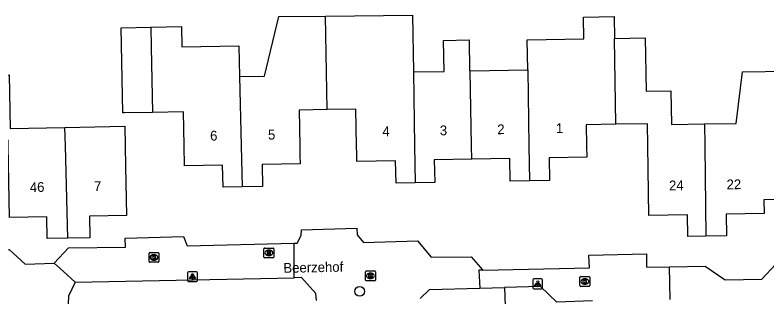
# Model space of a CAD drawing. Extents: x 157321 to 158827, y 386650 to 388532.
# Drawn here: x 158028.6 to 158105.2, y 387734.6 to 387763.3 of the extents above; entities that cross this region are included whole.
import ezdxf

# ---------------------------------------------------------------- set-up
doc = ezdxf.new("R2010")
doc.units = 0
for name, color, linetype in [('IMGEO_Boom', 7, 'Continuous'), ('IMGEO_Kolk', 7, 'Continuous'), ('IMGEO_Lichtpunt', 7, 'Continuous'), ('IMGEO_Muur', 7, 'Continuous'), ('IMGEO_Openbare_ruimte_label', 7, 'Continuous'), ('IMGEO_Pand', 7, 'Continuous'), ('IMGEO_Pand_nummerreeks', 7, 'Continuous'), ('IMGEO_Rioolput', 7, 'Continuous'), ('IMGEO_Voetpad_open', 7, 'Continuous')]:
    doc.layers.add(name, color=color, linetype=linetype)

msp = doc.modelspace()

# ---------------------------------------------------------------- linework, layer by layer
at = {"layer": 'IMGEO_Boom'}
msp.add_circle((158063.742, 387735.148), 0.489, dxfattribs=at)
at = {"layer": 'IMGEO_Kolk'}
for p, q in [((158042.281, 387738.19), (158042.281, 387739.042)), ((158042.356, 387739.116), (158043.208, 387739.116)), ((158042.769, 387738.896), (158042.794, 387738.896)), ((158043.282, 387739.042), (158043.282, 387738.19)), ((158043.208, 387738.116), (158042.356, 387738.116)), ((158042.792, 387738.336), (158042.767, 387738.336)), ((158064.414, 387737.227), (158065.266, 387737.227)), ((158064.339, 387736.301), (158064.339, 387737.153)), ((158064.85, 387736.447), (158064.825, 387736.447)), ((158064.827, 387737.007), (158064.852, 387737.007)), ((158065.34, 387737.153), (158065.34, 387736.301)), ((158086.191, 387735.732), (158086.191, 387736.584)), ((158086.266, 387736.658), (158087.118, 387736.658)), ((158086.679, 387736.438), (158086.704, 387736.438)), ((158087.192, 387736.584), (158087.192, 387735.732)), ((158065.266, 387736.227), (158064.414, 387736.227)), ((158087.118, 387735.658), (158086.266, 387735.658)), ((158086.702, 387735.878), (158086.677, 387735.878))]:
    msp.add_line(p, q, dxfattribs=at)
for points in [[(158042.281, 387738.19), (158042.281, 387739.042)], [(158042.356, 387739.116), (158043.208, 387739.116)], [(158042.602, 387738.816), (158042.725, 387738.816), (158042.725, 387738.665), (158042.855, 387738.816), (158043.019, 387738.816), (158042.873, 387738.665), (158043.026, 387738.416), (158042.874, 387738.416), (158042.789, 387738.58), (158042.725, 387738.513), (158042.725, 387738.416), (158042.602, 387738.416), (158042.602, 387738.816)], [(158043.282, 387739.042), (158043.282, 387738.19)], [(158043.208, 387738.116), (158042.356, 387738.116)], [(158064.414, 387737.227), (158065.266, 387737.227)], [(158064.339, 387736.301), (158064.339, 387737.153)], [(158064.66, 387736.927), (158064.783, 387736.927), (158064.783, 387736.776), (158064.913, 387736.927), (158065.077, 387736.927), (158064.931, 387736.776), (158065.084, 387736.527), (158064.932, 387736.527), (158064.847, 387736.691), (158064.783, 387736.624), (158064.783, 387736.527), (158064.66, 387736.527), (158064.66, 387736.927)], [(158065.34, 387737.153), (158065.34, 387736.301)], [(158086.191, 387735.732), (158086.191, 387736.584)], [(158086.266, 387736.658), (158087.118, 387736.658)], [(158087.192, 387736.584), (158087.192, 387735.732)], [(158065.266, 387736.227), (158064.414, 387736.227)], [(158087.118, 387735.658), (158086.266, 387735.658)], [(158086.512, 387736.358), (158086.635, 387736.358), (158086.635, 387736.207), (158086.765, 387736.358), (158086.929, 387736.358), (158086.783, 387736.207), (158086.936, 387735.958), (158086.784, 387735.958), (158086.699, 387736.122), (158086.635, 387736.055), (158086.635, 387735.958), (158086.512, 387735.958), (158086.512, 387736.358)]]:
    msp.add_lwpolyline(points, dxfattribs=at)
for centre, start, end in [((158042.358, 387739.04), 91.55205, 178.44795), ((158042.358, 387739.04), 91.55205, 178.44795), ((158043.206, 387739.04), 1.55205, 88.44795), ((158043.206, 387739.04), 1.55205, 88.44795), ((158042.358, 387738.192), 181.55205, 268.44795), ((158042.358, 387738.192), 181.55205, 268.44795), ((158043.206, 387738.192), 271.55205, 358.44795), ((158043.206, 387738.192), 271.55205, 358.44795), ((158064.416, 387737.151), 91.55205, 178.44795), ((158064.416, 387737.151), 91.55205, 178.44795), ((158065.264, 387737.151), 1.55205, 88.44795), ((158065.264, 387737.151), 1.55205, 88.44795), ((158086.268, 387736.582), 91.55205, 178.44795), ((158086.268, 387736.582), 91.55205, 178.44795), ((158087.116, 387736.582), 1.55205, 88.44795), ((158087.116, 387736.582), 1.55205, 88.44795), ((158064.416, 387736.303), 181.55205, 268.44795), ((158064.416, 387736.303), 181.55205, 268.44795), ((158065.264, 387736.303), 271.55205, 358.44795), ((158065.264, 387736.303), 271.55205, 358.44795), ((158086.268, 387735.734), 181.55205, 268.44795), ((158086.268, 387735.734), 181.55205, 268.44795), ((158087.116, 387735.734), 271.55205, 358.44795), ((158087.116, 387735.734), 271.55205, 358.44795)]:
    msp.add_arc(centre, 0.0765, start, end, dxfattribs=at)
for centre, major_axis, ratio, start_param, end_param in [((158042.768, 387738.616), (-0.387, 0.002), 0.722429, 4.712389, 7.853982), ((158042.793, 387738.616), (-0.39, 0.002), 0.717154, 1.570796, 4.712389), ((158064.826, 387736.727), (-0.387, 0.002), 0.722429, 4.712389, 7.853982), ((158064.851, 387736.727), (-0.39, 0.002), 0.717154, 1.570796, 4.712389), ((158086.678, 387736.158), (-0.387, 0.002), 0.722429, 4.712389, 7.853982), ((158086.703, 387736.158), (-0.39, 0.002), 0.717154, 1.570796, 4.712389)]:
    msp.add_ellipse(centre, major_axis=major_axis, ratio=ratio, start_param=start_param, end_param=end_param, dxfattribs=at)
at = {"layer": 'IMGEO_Lichtpunt'}
for p, q in [((158046.215, 387737.055), (158046.215, 387736.248)), ((158046.215, 387737.055), (158046.215, 387736.248)), ((158047.117, 387737.15), (158046.309, 387737.15)), ((158047.117, 387737.15), (158046.309, 387737.15)), ((158047.211, 387736.248), (158047.211, 387737.055)), ((158047.211, 387736.248), (158047.211, 387737.055)), ((158082.285, 387736.42), (158081.477, 387736.42)), ((158082.285, 387736.42), (158081.477, 387736.42)), ((158046.309, 387736.154), (158047.117, 387736.154)), ((158046.309, 387736.154), (158047.117, 387736.154)), ((158081.383, 387736.325), (158081.383, 387735.518)), ((158081.383, 387736.325), (158081.383, 387735.518)), ((158082.379, 387735.518), (158082.379, 387736.325)), ((158082.379, 387735.518), (158082.379, 387736.325)), ((158081.477, 387735.424), (158082.285, 387735.424)), ((158081.477, 387735.424), (158082.285, 387735.424))]:
    msp.add_line(p, q, dxfattribs=at)
for points in [[(158046.589, 387736.719), (158046.628, 387736.691), (158046.44, 387736.429), (158046.402, 387736.456), (158046.589, 387736.719)], [(158046.691, 387736.671), (158046.738, 387736.671), (158046.738, 387736.349), (158046.691, 387736.349), (158046.691, 387736.671)], [(158046.801, 387736.691), (158046.839, 387736.718), (158047.026, 387736.456), (158046.987, 387736.428), (158046.801, 387736.691)], [(158081.757, 387735.989), (158081.796, 387735.961), (158081.608, 387735.699), (158081.57, 387735.726), (158081.757, 387735.989)], [(158081.859, 387735.941), (158081.906, 387735.941), (158081.906, 387735.619), (158081.859, 387735.619), (158081.859, 387735.941)], [(158081.969, 387735.961), (158082.007, 387735.988), (158082.194, 387735.726), (158082.155, 387735.698), (158081.969, 387735.961)]]:
    msp.add_lwpolyline(points, dxfattribs=at)
for centre in [(158046.714, 387736.853), (158081.882, 387736.123)]:
    msp.add_circle(centre, 0.0994, dxfattribs=at)
for centre, start, end in [((158046.309, 387737.055), 90, 180), ((158046.309, 387737.055), 90, 180), ((158047.117, 387737.055), 0, 90), ((158047.117, 387737.055), 0, 90), ((158081.477, 387736.325), 90, 180), ((158081.477, 387736.325), 90, 180), ((158082.285, 387736.325), 0, 90), ((158082.285, 387736.325), 0, 90), ((158046.309, 387736.248), 180, 270), ((158046.309, 387736.248), 180, 270), ((158047.117, 387736.248), 270, 0), ((158047.117, 387736.248), 270, 360), ((158081.477, 387735.518), 180, 270), ((158081.477, 387735.518), 180, 270), ((158082.285, 387735.518), 270, 0), ((158082.285, 387735.518), 270, 360)]:
    msp.add_arc(centre, 0.0946, start, end, dxfattribs=at)
at = {"layer": 'IMGEO_Muur'}
for points in [[(158069.907, 387734.431), (158070.87, 387735.355), (158075.971, 387735.482)], [(158075.971, 387735.482), (158078.509, 387735.545)]]:
    msp.add_lwpolyline(points, dxfattribs=at)
at = {"layer": 'IMGEO_Pand'}
for points in [[(158060.246, 387763.225), (158069.121, 387763.329), (158069.212, 387757.52)], [(158051.503, 387757.055), (158054.045, 387757.085), (158055.493, 387763.17), (158060.246, 387763.225)], [(158060.445, 387753.689), (158060.246, 387763.225)], [(158080.864, 387757.732), (158080.812, 387760.789), (158086.572, 387760.894), (158086.537, 387763.11), (158089.675, 387763.167), (158089.71, 387760.951)], [(158042.62, 387753.402), (158039.795, 387753.35), (158039.607, 387753.347), (158039.45, 387762.037), (158042.455, 387762.092)], [(158042.455, 387762.092), (158045.588, 387762.149), (158045.614, 387760.099), (158051.433, 387760.172), (158051.503, 387757.055)], [(158042.455, 387762.092), (158042.494, 387760.042), (158042.62, 387753.402)], [(158089.71, 387760.951), (158092.829, 387761.008), (158092.928, 387755.559), (158095.448, 387755.605), (158095.512, 387752.168), (158098.872, 387752.223)], [(158089.849, 387752.187), (158089.71, 387760.951)], [(158069.212, 387757.52), (158072.343, 387757.577), (158072.285, 387760.745), (158074.888, 387760.793), (158074.949, 387757.625), (158075.003, 387757.626)], [(158024.675, 387757.169), (158026.823, 387757.208), (158028.041, 387757.23), (158028.14, 387751.772), (158033.703, 387751.872)], [(158069.212, 387757.52), (158069.331, 387750), (158069.39, 387746.204)], [(158075.003, 387757.626), (158080.864, 387757.732)], [(158075.178, 387748.64), (158075.151, 387750), (158075.003, 387757.626)], [(158080.864, 387757.732), (158080.995, 387750), (158081.056, 387746.407)], [(158098.872, 387752.223), (158102.109, 387752.275), (158102.737, 387757.541), (158107.413, 387757.618)], [(158051.503, 387757.055), (158051.662, 387750), (158051.755, 387745.82)], [(158051.755, 387745.82), (158049.821, 387745.785), (158049.78, 387748.024), (158045.881, 387747.953), (158045.844, 387750), (158045.781, 387753.46), (158042.62, 387753.402)], [(158060.445, 387753.689), (158057.577, 387753.637), (158057.643, 387750), (158057.661, 387749.047), (158057.677, 387748.161), (158053.792, 387748.091), (158053.833, 387745.858), (158051.755, 387745.82)], [(158069.39, 387746.204), (158067.444, 387746.168), (158067.402, 387748.457), (158063.456, 387748.385), (158063.442, 387749.145), (158063.426, 387750), (158063.358, 387753.742), (158060.445, 387753.689)], [(158033.703, 387751.872), (158039.82, 387751.983), (158039.856, 387750), (158039.895, 387747.87), (158039.985, 387742.87), (158036.218, 387742.802), (158036.258, 387740.619), (158034.014, 387740.578)], [(158034.014, 387740.578), (158033.755, 387750), (158033.703, 387751.872)], [(158089.849, 387752.187), (158086.825, 387752.132), (158086.864, 387750), (158086.885, 387748.822), (158083.038, 387748.752), (158083.08, 387746.444), (158081.056, 387746.407)], [(158099.013, 387740.787), (158097.187, 387740.757), (158097.151, 387742.949), (158093.217, 387742.885), (158093.101, 387750), (158093.065, 387752.246), (158089.849, 387752.187)], [(158098.872, 387752.223), (158098.899, 387750), (158099.013, 387740.787)], [(158034.014, 387740.578), (158031.902, 387740.54), (158031.862, 387742.764), (158028.066, 387742.695), (158027.933, 387750), (158027.923, 387750.575), (158024.828, 387750.519)], [(158081.056, 387746.407), (158079.074, 387746.371), (158079.031, 387748.71), (158075.178, 387748.64)], [(158075.178, 387748.64), (158071.348, 387748.57), (158071.39, 387746.24), (158069.39, 387746.204)], [(158107.628, 387744.544), (158104.924, 387744.5), (158104.947, 387743.1), (158101.074, 387743.037), (158101.11, 387740.821), (158099.013, 387740.787)], [(158087.466, 387734.168), (158083.82, 387734.056), (158082.181, 387735.636), (158078.509, 387735.545)], [(158078.509, 387735.545), (158078.663, 387730.805), (158078.85, 387725.063)]]:
    msp.add_lwpolyline(points, dxfattribs=at)
at = {"layer": 'IMGEO_Rioolput'}
for p, q in [((158053.993, 387738.642), (158053.993, 387739.494)), ((158054.068, 387739.568), (158054.92, 387739.568)), ((158054.994, 387739.494), (158054.994, 387738.642)), ((158054.504, 387738.788), (158054.479, 387738.788)), ((158054.481, 387739.348), (158054.506, 387739.348)), ((158054.92, 387738.568), (158054.068, 387738.568))]:
    msp.add_line(p, q, dxfattribs=at)
for points in [[(158053.993, 387738.642), (158053.993, 387739.494)], [(158054.068, 387739.568), (158054.92, 387739.568)], [(158054.994, 387739.494), (158054.994, 387738.642)], [(158054.582, 387739.266), (158054.33, 387739.268), (158054.33, 387738.868)], [(158054.33, 387738.868), (158054.454, 387738.868), (158054.454, 387739.03), (158054.465, 387739.03)], [(158054.508, 387739.187), (158054.454, 387739.187), (158054.454, 387739.106)], [(158054.454, 387739.106), (158054.506, 387739.106)], [(158054.512, 387739.001), (158054.583, 387738.868), (158054.723, 387738.868), (158054.658, 387738.994)], [(158054.92, 387738.568), (158054.068, 387738.568)]]:
    msp.add_lwpolyline(points, dxfattribs=at)
for centre, radius, start, end in [((158054.07, 387739.492), 0.0765, 91.55205, 178.44795), ((158054.07, 387739.492), 0.0765, 91.55205, 178.44795), ((158054.918, 387739.492), 0.0765, 1.55205, 88.44795), ((158054.918, 387739.492), 0.0765, 1.55205, 88.44795), ((158054.464, 387738.977), 0.0533, 26.02933, 88.69889), ((158054.49, 387739.295), 0.19, 274.7715, 282.96867), ((158054.514, 387739.091), 0.0964, 77.00612, 93.18647), ((158054.528, 387739.148), 0.0378, 276.66336, 79.67722), ((158054.581, 387739.156), 0.109, 350.36119, 89.41601), ((158054.579, 387739.156), 0.112, 277.58423, 350.98172), ((158054.563, 387738.941), 0.108, 29.51342, 73.79051), ((158054.07, 387738.644), 0.0765, 181.55205, 268.44795), ((158054.07, 387738.644), 0.0765, 181.55205, 268.44795), ((158054.918, 387738.644), 0.0765, 271.55205, 358.44795), ((158054.918, 387738.644), 0.0765, 271.55205, 358.44795)]:
    msp.add_arc(centre, radius, start, end, dxfattribs=at)
for centre, major_axis, ratio, start_param, end_param in [((158054.48, 387739.068), (-0.387, 0.002), 0.722429, 4.712389, 7.853982), ((158054.505, 387739.068), (-0.39, 0.002), 0.717154, 1.570796, 4.712389)]:
    msp.add_ellipse(centre, major_axis=major_axis, ratio=ratio, start_param=start_param, end_param=end_param, dxfattribs=at)
at = {"layer": 'IMGEO_Voetpad_open'}
for points in [[(158057.06, 387740.056), (158057.359, 387740.063), (158057.788, 387740.844), (158057.806, 387741.422), (158063.451, 387741.599), (158063.472, 387740.91), (158064.134, 387740.143), (158069.639, 387740.298), (158071.032, 387738.643), (158075.099, 387738.674), (158076.3, 387737.313)], [(158006.397, 387740.643), (158016.196, 387740.792), (158017.789, 387739.307), (158028.039, 387739.428), (158029.652, 387737.921), (158032.621, 387738.018)], [(158032.621, 387738.018), (158034.077, 387739.59), (158039.887, 387739.661), (158039.835, 387740.59), (158045.774, 387740.752), (158046.156, 387739.804), (158057.06, 387740.056)], [(158057.076, 387736.541), (158057.06, 387740.056)], [(158076.3, 387737.313), (158087.153, 387737.538), (158087.109, 387738.858), (158092.955, 387738.963), (158092.959, 387737.604), (158095.308, 387737.646)], [(158032.621, 387738.018), (158033.548, 387737.174), (158034.756, 387736.074)], [(158076.3, 387737.313), (158075.886, 387737.306), (158075.971, 387735.482)], [(158095.308, 387737.646), (158098.955, 387737.71), (158100.997, 387736.326), (158104.725, 387736.386), (158106.1, 387737.889), (158107.938, 387737.924)], [(158095.386, 387734.323), (158095.308, 387737.646)], [(158034.756, 387736.074), (158057.076, 387736.541)], [(158059.331, 387734.213), (158059.27, 387734.923), (158057.827, 387736.557), (158057.076, 387736.541)], [(158034.756, 387736.074), (158034.07, 387734.654), (158033.985, 387732.424), (158032.459, 387730.782), (158032.523, 387724.211), (158033.121, 387723.648), (158034.32, 387717.122), (158035.692, 387717.101), (158035.758, 387714.281), (158038.508, 387714.334), (158041.163, 387714.343)], [(158069.907, 387734.431), (158070.87, 387735.355), (158075.971, 387735.482)], [(158075.971, 387735.482), (158078.509, 387735.545)]]:
    msp.add_lwpolyline(points, dxfattribs=at)

# ---------------------------------------------------------------- texts
at = {"layer": 'IMGEO_Openbare_ruimte_label'}
msp.add_text('Beerzehof', height=1, rotation=1.14576, dxfattribs=at).set_placement((158055.98, 387737.039))
at = {"layer": 'IMGEO_Pand_nummerreeks'}
for s, rotation, p in [('4', 1.0657, (158066.062, 387750.954)), ('3', 1.0657, (158071.919, 387751.063)), ('2', 1.06856, (158077.774, 387751.173)), ('1', 1.0657, (158083.747, 387751.284)), ('6', 1.00841, (158048.511, 387750.521)), ('5', 1.00841, (158054.409, 387750.625)), ('24', 1.05006, (158095.276, 387745.443)), ('22', 1.04851, (158101.138, 387745.551)), ('46', 1.34768, (158030.144, 387745.265)), ('7', 0.33727, (158036.674, 387745.371))]:
    msp.add_text(s, height=1, rotation=rotation, dxfattribs=at).set_placement(p)

doc.saveas('drawing.dxf')
